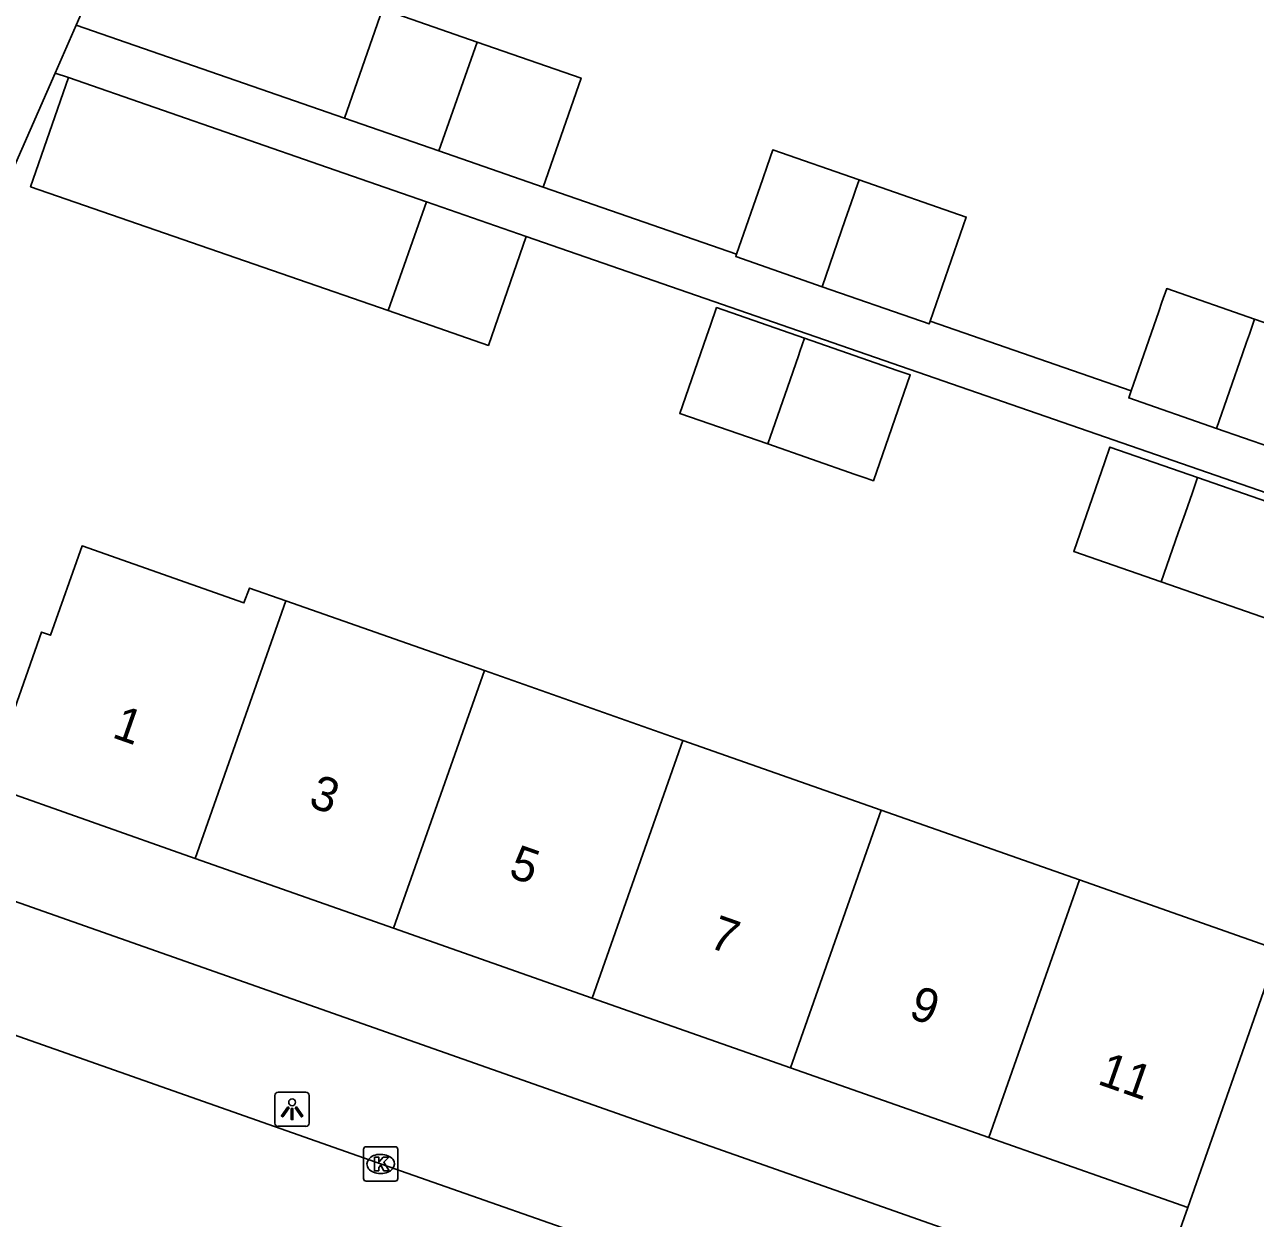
# Model space of a CAD drawing. Extents: x 163268 to 164360, y 381529 to 382285.
# Drawn here: x 163694.24 to 163730.1, y 381813.93 to 381848.7 of the extents above; entities that cross this region are included whole.
import ezdxf

# ---------------------------------------------------------------- set-up
doc = ezdxf.new("R2010")
doc.units = 0
for name, color, linetype in [('IMGEO_Kolk', 7, 'Continuous'), ('IMGEO_Lichtpunt', 7, 'Continuous'), ('IMGEO_Pand', 7, 'Continuous'), ('IMGEO_Pand_nummerreeks', 7, 'Continuous'), ('IMGEO_Rijbaan_lokaal_open', 7, 'Continuous'), ('IMGEO_Voetpad_open', 7, 'Continuous')]:
    doc.layers.add(name, color=color, linetype=linetype)

msp = doc.modelspace()

# ---------------------------------------------------------------- linework, layer by layer
at = {"layer": 'IMGEO_Kolk'}
for p, q in [((163704.117, 381815.09), (163704.117, 381815.942)), ((163704.192, 381816.016), (163705.044, 381816.016)), ((163705.118, 381815.942), (163705.118, 381815.09)), ((163704.605, 381815.796), (163704.63, 381815.796)), ((163704.628, 381815.236), (163704.603, 381815.236)), ((163705.044, 381815.016), (163704.192, 381815.016))]:
    msp.add_line(p, q, dxfattribs=at)
for points in [[(163704.117, 381815.09), (163704.117, 381815.942)], [(163704.192, 381816.016), (163705.044, 381816.016)], [(163705.118, 381815.942), (163705.118, 381815.09)], [(163704.438, 381815.716), (163704.561, 381815.716), (163704.561, 381815.565), (163704.691, 381815.716), (163704.855, 381815.716), (163704.709, 381815.565), (163704.862, 381815.316), (163704.71, 381815.316), (163704.625, 381815.48), (163704.561, 381815.413), (163704.561, 381815.316), (163704.438, 381815.316), (163704.438, 381815.716)], [(163705.044, 381815.016), (163704.192, 381815.016)]]:
    msp.add_lwpolyline(points, dxfattribs=at)
for centre, start, end in [((163704.194, 381815.94), 91.552, 178.448), ((163704.194, 381815.94), 91.552, 178.448), ((163705.042, 381815.94), 1.552, 88.448), ((163705.042, 381815.94), 1.552, 88.448), ((163704.194, 381815.092), 181.552, 268.448), ((163704.194, 381815.092), 181.552, 268.448), ((163705.042, 381815.092), 271.552, 358.448), ((163705.042, 381815.092), 271.552, 358.448)]:
    msp.add_arc(centre, 0.0765, start, end, dxfattribs=at)
for centre, major_axis, ratio, start_param, end_param in [((163704.604, 381815.516), (-0.387, 0.002), 0.722429, 4.712389, 7.853982), ((163704.629, 381815.516), (-0.39, 0.002), 0.717154, 1.570796, 4.712389)]:
    msp.add_ellipse(centre, major_axis=major_axis, ratio=ratio, start_param=start_param, end_param=end_param, dxfattribs=at)
at = {"layer": 'IMGEO_Lichtpunt'}
for p, q in [((163701.538, 381817.513), (163701.538, 381816.706)), ((163701.538, 381817.513), (163701.538, 381816.706)), ((163702.44, 381817.608), (163701.632, 381817.608)), ((163702.44, 381817.608), (163701.632, 381817.608)), ((163702.534, 381816.706), (163702.534, 381817.513)), ((163702.534, 381816.706), (163702.534, 381817.513)), ((163701.632, 381816.612), (163702.44, 381816.612)), ((163701.632, 381816.612), (163702.44, 381816.612))]:
    msp.add_line(p, q, dxfattribs=at)
for points in [[(163701.912, 381817.177), (163701.951, 381817.149), (163701.763, 381816.887), (163701.725, 381816.914), (163701.912, 381817.177)], [(163702.014, 381817.129), (163702.061, 381817.129), (163702.061, 381816.807), (163702.014, 381816.807), (163702.014, 381817.129)], [(163702.124, 381817.149), (163702.162, 381817.176), (163702.349, 381816.914), (163702.31, 381816.886), (163702.124, 381817.149)]]:
    msp.add_lwpolyline(points, dxfattribs=at)
msp.add_circle((163702.037, 381817.311), 0.0994, dxfattribs=at)
for centre, start, end in [((163701.632, 381817.513), 90, 180), ((163701.632, 381817.513), 90, 180), ((163702.44, 381817.513), 0, 90), ((163702.44, 381817.513), 0, 90), ((163701.632, 381816.706), 180, 270), ((163701.632, 381816.706), 180, 270), ((163702.44, 381816.706), 270, 0), ((163702.44, 381816.706), 270, 360)]:
    msp.add_arc(centre, 0.0946, start, end, dxfattribs=at)
at = {"layer": 'IMGEO_Pand'}
for points in [[(163707.428, 381848.191), (163704.669, 381849.147), (163703.568, 381845.97)], [(163707.428, 381848.191), (163706.309, 381845.02)], [(163709.354, 381843.965), (163710.455, 381847.142), (163707.428, 381848.191)], [(163695.52, 381847.154), (163694.418, 381843.978), (163701.97, 381841.36), (163704.832, 381840.368)], [(163705.949, 381843.54), (163703.072, 381844.537), (163695.52, 381847.154)], [(163703.568, 381845.97), (163706.309, 381845.02)], [(163706.309, 381845.02), (163709.354, 381843.965)], [(163718.556, 381844.177), (163716.04, 381845.05), (163715.876, 381844.578), (163715.747, 381844.206), (163714.986, 381842.014)], [(163718.556, 381844.177), (163718.45, 381843.872), (163718.392, 381843.705), (163718.266, 381843.341), (163718.152, 381843.014), (163717.476, 381841.065)], [(163720.625, 381840.06), (163721.679, 381843.093), (163718.556, 381844.177)], [(163705.949, 381843.54), (163704.832, 381840.368)], [(163708.858, 381842.532), (163705.949, 381843.54)], [(163704.832, 381840.368), (163707.756, 381839.355), (163708.858, 381842.532)], [(163717.476, 381841.065), (163714.96, 381841.94), (163714.986, 381842.014)], [(163717.476, 381841.065), (163720.34, 381840.071), (163720.405, 381840.048), (163720.598, 381839.981), (163720.625, 381840.06)], [(163730.079, 381840.119), (163727.517, 381841.009), (163727.379, 381840.613), (163727.286, 381840.345), (163726.483, 381838.03)], [(163715.899, 381836.484), (163713.332, 381837.375), (163714.11, 381839.612), (163714.225, 381839.946), (163714.403, 381840.457), (163716.97, 381839.566)], [(163728.972, 381836.935), (163729.727, 381839.108), (163729.845, 381839.446), (163729.925, 381839.678), (163730.079, 381840.119)], [(163732.186, 381836.054), (163733.219, 381839.028), (163730.079, 381840.119)], [(163716.97, 381839.566), (163719.668, 381838.629), (163720.045, 381838.499), (163718.974, 381835.415), (163718.762, 381835.489), (163718.442, 381835.6), (163715.899, 381836.484)], [(163716.97, 381839.566), (163716.834, 381839.176), (163716.792, 381839.055), (163716.47, 381838.129), (163715.899, 381836.484)], [(163726.483, 381838.03), (163726.411, 381837.824), (163728.972, 381836.935)], [(163728.972, 381836.935), (163732.113, 381835.845), (163732.186, 381836.054)], [(163728.416, 381835.509), (163725.863, 381836.396), (163725.711, 381835.96), (163724.807, 381833.355), (163727.359, 381832.469)], [(163727.359, 381832.469), (163727.855, 381833.895), (163728.052, 381834.464), (163728.264, 381835.073), (163728.416, 381835.509)], [(163727.359, 381832.469), (163730.516, 381831.374), (163731.571, 381834.413), (163728.416, 381835.509)], [(163701.857, 381831.919), (163700.801, 381832.29), (163700.635, 381831.858), (163695.918, 381833.516), (163695.002, 381830.913), (163694.733, 381831.008), (163693.163, 381826.545), (163699.215, 381824.416)], [(163699.215, 381824.416), (163701.857, 381831.919)], [(163707.638, 381829.885), (163701.857, 381831.919)], [(163704.996, 381822.383), (163707.638, 381829.885)], [(163713.419, 381827.852), (163707.638, 381829.885)], [(163713.419, 381827.852), (163710.777, 381820.349)], [(163719.2, 381825.819), (163713.419, 381827.852)], [(163716.558, 381818.316), (163719.2, 381825.819)], [(163724.981, 381823.786), (163719.2, 381825.819)], [(163699.215, 381824.416), (163704.996, 381822.383)], [(163724.981, 381823.786), (163722.339, 381816.282)], [(163730.767, 381821.751), (163724.981, 381823.786)], [(163704.996, 381822.383), (163710.777, 381820.349)], [(163728.128, 381814.246), (163729.782, 381818.949), (163730.767, 381821.751)], [(163710.777, 381820.349), (163716.558, 381818.316)], [(163716.558, 381818.316), (163722.339, 381816.282)], [(163722.339, 381816.282), (163728.128, 381814.246)]]:
    msp.add_lwpolyline(points, dxfattribs=at)
at = {"layer": 'IMGEO_Rijbaan_lokaal_open'}
msp.add_lwpolyline([(163685.076, 381822.394), (163704.639, 381815.509), (163720.044, 381810.112), (163726.041, 381807.998)], dxfattribs=at)
at = {"layer": 'IMGEO_Voetpad_open'}
for points in [[(163695.751, 381848.679), (163704.117, 381867.726)], [(163695.139, 381847.286), (163695.751, 381848.679)], [(163703.568, 381845.97), (163695.751, 381848.679)], [(163686.577, 381826.945), (163686.767, 381828.226), (163695.139, 381847.286)], [(163695.139, 381847.286), (163695.52, 381847.154)], [(163714.986, 381842.014), (163709.354, 381843.965)], [(163708.858, 381842.532), (163734.9, 381833.508), (163730.767, 381821.751)], [(163726.483, 381838.03), (163720.625, 381840.06)], [(163727.155, 381811.48), (163687.737, 381825.353)], [(163728.128, 381814.246), (163727.155, 381811.48)]]:
    msp.add_lwpolyline(points, dxfattribs=at)

# ---------------------------------------------------------------- texts
at = {"layer": 'IMGEO_Pand_nummerreeks'}
for s, p in [('1', (163696.76, 381827.951)), ('3', (163702.481, 381825.939)), ('5', (163708.308, 381823.889)), ('7', (163714.136, 381821.839)), ('9', (163719.963, 381819.789)), ('11', (163725.465, 381817.855))]:
    msp.add_text(s, height=1, rotation=340.6206, dxfattribs=at).set_placement(p)

doc.saveas('drawing.dxf')
